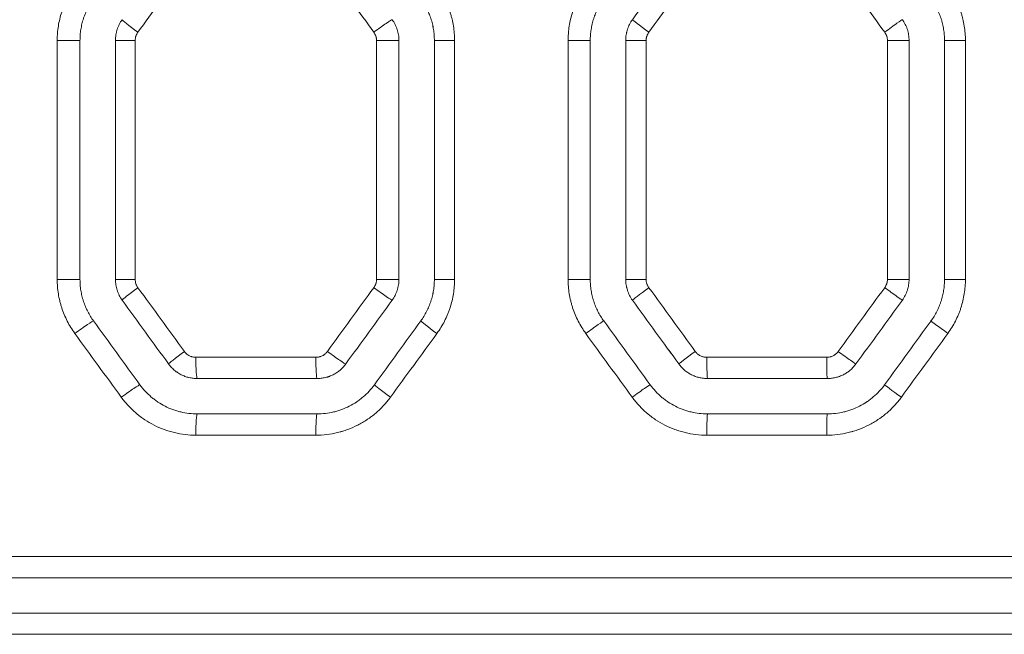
# Model space of a CAD drawing. Header units: millimetres. Extents: x 0 to 594, y 0 to 420.
# Tile 667 of 915: x 272.34 to 279.29, y 325.66 to 330.01. Entities that reach past the tile are written whole.
import ezdxf

# ---------------------------------------------------------------- set-up
doc = ezdxf.new("R2010")
doc.units = ezdxf.units.MM
doc.layers.add('1', color=7, linetype='Continuous', true_color=0xffffff)

msp = doc.modelspace()

# ---------------------------------------------------------------- linework, layer by layer
at = {"layer": '1', "color": 155, "linetype": 'Continuous', "lineweight": 13}
for p, q in [((273.0619, 330.0063), (273.062, 330.0063)), ((276.6636, 330.0063), (276.6636, 330.0063)), ((272.764, 329.8593), (272.6031, 329.8593)), ((272.6031, 328.1718), (272.6031, 329.8593)), ((273.0141, 329.8593), (273.0142, 329.8593)), ((273.0142, 328.1718), (273.0142, 329.8593)), ((273.0142, 329.8593), (273.1537, 329.8593)), ((273.1537, 329.8593), (273.1537, 328.1718)), ((275.0152, 329.8593), (274.8572, 329.8593)), ((274.8572, 328.1718), (274.8572, 329.8593)), ((275.2653, 329.8593), (275.2654, 329.8593)), ((275.2654, 328.1718), (275.2654, 329.8593)), ((275.2654, 329.8593), (275.4079, 329.8593)), ((275.4079, 329.8593), (275.4079, 328.1718)), ((276.3657, 329.8593), (276.2095, 329.8593)), ((276.2095, 328.1718), (276.2095, 329.8593)), ((276.6158, 329.8593), (276.6159, 329.8593)), ((276.6159, 328.1718), (276.6159, 329.8593)), ((276.6159, 329.8593), (276.7603, 329.8593)), ((276.7603, 329.8593), (276.7603, 328.1718)), ((278.6163, 329.8593), (278.4631, 329.8593)), ((278.4631, 328.1718), (278.4631, 329.8593)), ((278.8664, 329.8593), (278.8664, 329.8593)), ((278.8664, 328.1718), (278.8664, 329.8593)), ((278.8664, 329.8593), (279.0139, 329.8593)), ((279.0139, 329.8593), (279.0139, 328.1718)), ((272.764, 328.1718), (272.6031, 328.1718)), ((273.0141, 328.1718), (273.0142, 328.1718)), ((273.0142, 328.1718), (273.1537, 328.1718)), ((275.0152, 328.1718), (274.8572, 328.1718)), ((275.2653, 328.1718), (275.2654, 328.1718)), ((275.2654, 328.1718), (275.4079, 328.1718)), ((276.3657, 328.1718), (276.2095, 328.1718)), ((276.6158, 328.1718), (276.6159, 328.1718)), ((276.6159, 328.1718), (276.7603, 328.1718)), ((278.6163, 328.1718), (278.4631, 328.1718)), ((278.8664, 328.1718), (278.8664, 328.1718)), ((278.8664, 328.1718), (279.0139, 328.1718)), ((273.0619, 328.0249), (273.062, 328.0249)), ((276.6636, 328.0249), (276.6636, 328.0249)), ((275.1698, 327.8779), (275.1698, 327.8779)), ((278.7709, 327.8779), (278.7709, 327.8779)), ((273.3895, 327.5743), (273.3895, 327.5743)), ((273.5819, 327.6212), (274.4287, 327.6212)), ((276.9911, 327.5743), (276.9911, 327.5743)), ((277.1884, 327.6212), (278.035, 327.6212)), ((274.8422, 327.4273), (274.8423, 327.4273)), ((278.4434, 327.4273), (278.4435, 327.4273)), ((274.4287, 327.0712), (273.5819, 327.0712)), ((278.035, 327.0712), (277.1884, 327.0712)), ((265.4177, 326.2143), (281.2171, 326.2143)), ((281.2171, 325.6643), (265.4322, 325.6643))]:
    msp.add_line(p, q, dxfattribs=at)
at = {"layer": '1', "color": 155, "linetype": 'Continuous', "lineweight": 18}
for p, q in [((272.764, 328.1718), (272.764, 329.8593)), ((273.0141, 329.8593), (273.0141, 328.1718)), ((275.0152, 328.1718), (275.0152, 329.8593)), ((275.2653, 329.8593), (275.2653, 328.1718)), ((276.3657, 328.1718), (276.3657, 329.8593)), ((276.6158, 329.8593), (276.6158, 328.1718)), ((278.6163, 328.1718), (278.6163, 329.8593)), ((278.8664, 329.8593), (278.8664, 328.1718)), ((273.5918, 327.4712), (274.4375, 327.4712)), ((277.1934, 327.4712), (278.0388, 327.4712)), ((274.4375, 327.2212), (273.5918, 327.2212)), ((278.0388, 327.2212), (277.1934, 327.2212)), ((281.2166, 326.0643), (265.2707, 326.0643)), ((265.215, 325.8143), (281.2166, 325.8143))]:
    msp.add_line(p, q, dxfattribs=at)
at = {"layer": '1', "color": 155, "linetype": 'Continuous', "lineweight": 13}
for centre, major_axis, ratio, start_param, end_param in [((280.9684, 337.2058), (-112.7686, -155.2173), 0.003908, 1.527235, 1.529958), ((281.1179, 342.0787), (-111.4992, -153.2601), 0.003859, 1.494175, 1.496938), ((280.8092, 336.6456), (-109.0436, -149.8811), 0.003776, 1.528643, 1.531462), ((273.1833, 329.9181), (-0.1213, 0.0882), 0.041255, 0.006454, 1.514108), ((274.8463, 329.918), (0.1213, 0.0882), 0.032276, 0.043929, 1.615174), ((276.785, 329.9181), (-0.1213, 0.0882), 0.021832, 0.00645, 1.540766), ((278.4473, 329.9181), (0.1213, 0.0882), 0.012888, 0.017285, 1.58853), ((273.1833, 328.113), (-0.1213, -0.0882), 0.041255, 4.769077, 6.276731), ((281.0597, 316.0413), (111.099, -152.7092), 0.003846, 1.644171, 1.647131), ((274.8463, 328.1131), (0.1213, -0.0882), 0.032276, 4.668012, 6.239256), ((276.785, 328.113), (-0.1213, -0.0882), 0.021832, 4.742419, 6.276735), ((280.7581, 321.4721), (108.2965, -148.8535), 0.00375, 1.609667, 1.612697), ((278.4473, 328.113), (0.1213, -0.0882), 0.012888, 4.694656, 6.265901), ((281.2037, 315.5454), (112.8348, -155.3111), 0.003908, 1.645484, 1.648394), ((280.7136, 321.2543), (109.2504, -150.3716), 0.003786, 1.610087, 1.613086), ((272.7386, 327.7896), (0.1213, 0.0882), 0.043656, 0.059536, 1.63078), ((280.7165, 336.7089), (-109.3069, -150.4495), 0.003788, 1.511817, 1.514817), ((275.2912, 327.7897), (-0.1213, 0.0882), 0.029879, 0.006452, 1.529712), ((276.34, 327.7897), (0.1213, 0.0882), 0.024227, 0.032874, 1.604119), ((280.6414, 331.6061), (-107.254, -147.6228), 0.003717, 1.545186, 1.54824), ((278.8923, 327.7897), (-0.1213, 0.0882), 0.010495, 0.006449, 1.556354), ((280.8755, 336.6805), (-109.8216, -150.9512), 0.003802, 1.51164, 1.514631), ((280.8609, 331.7085), (-109.9521, -151.1305), 0.003807, 1.544651, 1.547634), ((273.5109, 327.6624), (-0.1213, -0.0882), 0.039485, 4.766652, 6.276732), ((274.5188, 327.6625), (0.1213, -0.0882), 0.034043, 4.665587, 6.236832), ((277.1125, 327.6624), (-0.1213, -0.0882), 0.020069, 4.739997, 6.276735), ((278.1198, 327.6625), (0.1213, -0.0882), 0.014649, 4.692233, 6.263478), ((273.5918, 327.6212), (0, -0.15), 0.066313, 4.712389, 6.283185), ((274.4375, 327.6212), (0, -0.15), 0.058581, 4.712389, 6.283185), ((277.1934, 327.6212), (0, -0.15), 0.033384, 4.712389, 6.283185), ((278.0388, 327.6212), (0, -0.15), 0.025654, 4.712389, 6.283185), ((273.0662, 327.339), (0.1213, 0.0882), 0.041886, 0.05711, 1.628354), ((274.9636, 327.3391), (-0.1213, 0.0882), 0.031645, 0.006452, 1.527288), ((276.6675, 327.3391), (0.1213, 0.0882), 0.022464, 0.030451, 1.601696), ((278.5648, 327.3391), (-0.1213, 0.0882), 0.012256, 0.006449, 1.553932), ((273.5918, 327.0712), (0, 0.15), 0.066313, 0, 1.570796), ((274.4375, 327.0712), (0, 0.15), 0.058581, 0, 1.570796), ((277.1934, 327.0712), (0, 0.15), 0.033384, 0, 1.570796), ((278.0388, 327.0712), (0, 0.15), 0.025654, 0, 1.570796)]:
    msp.add_ellipse(centre, major_axis=major_axis, ratio=ratio, start_param=start_param, end_param=end_param, dxfattribs=at)
at = {"layer": '1', "color": 155, "linetype": 'Continuous', "lineweight": 18}
for centre, major_axis, ratio, start_param, end_param in [((280.3859, 316.8195), (106.0194, -145.9193), 0.003676, 1.641895, 1.644992), ((280.6246, 336.9657), (-107.3569, -147.763), 0.003721, 1.5099, 1.512955), ((280.8609, 321.0441), (109.5897, -150.8389), 0.003798, 1.611342, 1.614333), ((280.7446, 332.1703), (-107.1071, -147.4204), 0.003712, 1.542312, 1.54537), ((280.6215, 316.0324), (107.7865, -148.3543), 0.003736, 1.644966, 1.648013), ((280.7577, 336.7494), (-108.5557, -149.4146), 0.003762, 1.511099, 1.51412), ((280.7569, 320.7916), (108.2268, -148.9618), 0.003751, 1.612632, 1.61566), ((280.9335, 332.1016), (-111.5154, -153.4906), 0.003865, 1.543146, 1.546083)]:
    msp.add_ellipse(centre, major_axis=major_axis, ratio=ratio, start_param=start_param, end_param=end_param, dxfattribs=at)
at = {"layer": '1', "color": 155, "linetype": 'Continuous', "lineweight": 13}
for points in [[(274.8381, 329.918), (274.7357, 330.0588), (274.6332, 330.1995), (274.5308, 330.3402)], [(278.444, 329.9181), (278.3416, 330.0588), (278.2392, 330.1996), (278.1368, 330.3403)], [(274.5101, 327.6625), (274.6194, 327.8127), (274.7288, 327.9629), (274.8381, 328.1131)], [(278.1161, 327.6625), (278.2254, 327.8126), (278.3347, 327.9628), (278.444, 328.113)], [(273.0555, 327.339), (272.9462, 327.4892), (272.8368, 327.6394), (272.7275, 327.7896)], [(276.6618, 327.3391), (276.5525, 327.4893), (276.4432, 327.6395), (276.3339, 327.7897)]]:
    msp.add_open_spline(points, degree=3, dxfattribs=at)
for points, knots in [([(272.6031, 329.8593), (272.6031, 329.8636), (272.6031, 329.8679), (272.6033, 329.8765), (272.6037, 329.8893), (272.6044, 329.9021), (272.6065, 329.9275), (272.6105, 329.9612), (272.6171, 329.9944), (272.625, 330.0274), (272.6296, 330.0438), (272.6362, 330.0641), (272.6376, 330.0682), (272.6404, 330.0763), (272.6418, 330.0803), (272.6463, 330.0924), (272.6494, 330.1003), (272.6592, 330.124), (272.6735, 330.1549), (272.6901, 330.1845), (272.7079, 330.2135), (272.7174, 330.2277), (272.7275, 330.2416)], [0, 0, 0, 0, 0.03125, 0.03125, 0.0625, 0.125, 0.125, 0.25, 0.375, 0.375, 0.5, 0.5, 0.53125, 0.53125, 0.5625, 0.5625, 0.625, 0.625, 0.75, 0.875, 0.875, 1, 1, 1, 1]), ([(275.2835, 330.2414), (275.2936, 330.2275), (275.3031, 330.2133), (275.3209, 330.1844), (275.3375, 330.1548), (275.3517, 330.1241), (275.3647, 330.0928), (275.3706, 330.0768), (275.3772, 330.0565), (275.3785, 330.0524), (275.381, 330.0442), (275.3822, 330.0401), (275.3857, 330.0278), (275.3879, 330.0195), (275.3939, 329.9946), (275.4005, 329.9613), (275.4045, 329.9275), (275.4072, 329.8936), (275.4079, 329.8765), (275.4079, 329.8593)], [0, 0, 0, 0, 0.125, 0.125, 0.25, 0.375, 0.375, 0.5, 0.5, 0.53125, 0.53125, 0.5625, 0.5625, 0.625, 0.625, 0.75, 0.875, 0.875, 1, 1, 1, 1]), ([(276.2095, 329.8593), (276.2095, 329.8636), (276.2096, 329.8679), (276.2097, 329.8765), (276.2101, 329.8893), (276.2109, 329.9021), (276.2129, 329.9275), (276.2169, 329.9611), (276.2235, 329.9943), (276.2314, 330.0273), (276.236, 330.0437), (276.2426, 330.064), (276.244, 330.0681), (276.2468, 330.0762), (276.2482, 330.0802), (276.2527, 330.0923), (276.2558, 330.1002), (276.2656, 330.1238), (276.2799, 330.1547), (276.2965, 330.1844), (276.3143, 330.2134), (276.3238, 330.2276), (276.3339, 330.2415)], [0, 0, 0, 0, 0.03125, 0.03125, 0.0625, 0.125, 0.125, 0.25, 0.375, 0.375, 0.5, 0.5, 0.53125, 0.53125, 0.5625, 0.5625, 0.625, 0.625, 0.75, 0.875, 0.875, 1, 1, 1, 1]), ([(278.8896, 330.2414), (278.8997, 330.2275), (278.9092, 330.2133), (278.9269, 330.1844), (278.9435, 330.1548), (278.9577, 330.1241), (278.9707, 330.0928), (278.9766, 330.0768), (278.9833, 330.0565), (278.9845, 330.0524), (278.987, 330.0442), (278.9883, 330.0401), (278.9917, 330.0277), (278.9939, 330.0195), (278.9999, 329.9946), (279.0065, 329.9612), (279.0105, 329.9275), (279.0132, 329.8936), (279.0139, 329.8765), (279.0139, 329.8593)], [0, 0, 0, 0, 0.125, 0.125, 0.25, 0.375, 0.375, 0.5, 0.5, 0.53125, 0.53125, 0.5625, 0.5625, 0.625, 0.625, 0.75, 0.875, 0.875, 1, 1, 1, 1]), ([(275.2654, 329.8593), (275.2654, 329.8725), (275.2648, 329.8857), (275.2628, 329.9118), (275.2597, 329.9377), (275.2546, 329.9634), (275.25, 329.9825), (275.2483, 329.9889), (275.2456, 329.9984), (275.2447, 330.0016), (275.2428, 330.0079), (275.2418, 330.011), (275.2367, 330.0266), (275.2322, 330.0389), (275.2222, 330.063), (275.2112, 330.0866), (275.1985, 330.1094), (275.1849, 330.1317), (275.1776, 330.1426), (275.1698, 330.1532)], [0, 0, 0, 0, 0.125, 0.125, 0.25, 0.375, 0.375, 0.4375, 0.4375, 0.46875, 0.46875, 0.5, 0.5, 0.625, 0.625, 0.75, 0.875, 0.875, 1, 1, 1, 1]), ([(278.8664, 329.8593), (278.8664, 329.8725), (278.8659, 329.8857), (278.8638, 329.9118), (278.8608, 329.9377), (278.8557, 329.9634), (278.8511, 329.9825), (278.8494, 329.9889), (278.8467, 329.9984), (278.8458, 330.0015), (278.8439, 330.0078), (278.8429, 330.011), (278.8378, 330.0266), (278.8333, 330.0389), (278.8233, 330.063), (278.8123, 330.0866), (278.7996, 330.1094), (278.786, 330.1316), (278.7787, 330.1426), (278.7709, 330.1532)], [0, 0, 0, 0, 0.125, 0.125, 0.25, 0.375, 0.375, 0.4375, 0.4375, 0.46875, 0.46875, 0.5, 0.5, 0.625, 0.625, 0.75, 0.875, 0.875, 1, 1, 1, 1]), ([(273.0142, 329.8593), (273.0142, 329.8725), (273.0152, 329.8856), (273.0183, 329.9049), (273.0196, 329.9114), (273.0219, 329.9209), (273.0227, 329.9241), (273.0245, 329.9304), (273.0255, 329.9336), (273.0306, 329.9492), (273.0356, 329.9613), (273.0474, 329.9845), (273.0542, 329.9956), (273.062, 330.0063)], [0, 0, 0, 0, 0.25, 0.25, 0.375, 0.375, 0.4375, 0.4375, 0.5, 0.5, 0.75, 0.75, 1, 1, 1, 1]), ([(276.6159, 329.8593), (276.6159, 329.8725), (276.6169, 329.8856), (276.62, 329.9049), (276.6213, 329.9114), (276.6236, 329.9209), (276.6244, 329.9241), (276.6262, 329.9304), (276.6271, 329.9336), (276.6322, 329.9492), (276.6372, 329.9613), (276.649, 329.9845), (276.6559, 329.9956), (276.6636, 330.0063)], [0, 0, 0, 0, 0.25, 0.25, 0.375, 0.375, 0.4375, 0.4375, 0.5, 0.5, 0.75, 0.75, 1, 1, 1, 1]), ([(273.1728, 329.9181), (273.1697, 329.9139), (273.1642, 329.9049), (273.1602, 329.8953), (273.1582, 329.8891), (273.1578, 329.8878), (273.1571, 329.8853), (273.1561, 329.8814), (273.1553, 329.8776), (273.1541, 329.8698), (273.1537, 329.8646), (273.1537, 329.8593)], [0, 0, 0, 0, 0.25, 0.5, 0.5, 0.5625, 0.5625, 0.625, 0.75, 0.75, 1, 1, 1, 1]), ([(274.8572, 329.8593), (274.8572, 329.8646), (274.8568, 329.8698), (274.8556, 329.8775), (274.855, 329.8801), (274.8541, 329.8839), (274.8538, 329.8852), (274.8531, 329.8877), (274.8527, 329.889), (274.8507, 329.8952), (274.8466, 329.9048), (274.8412, 329.9138), (274.8381, 329.918)], [0, 0, 0, 0, 0.25, 0.25, 0.375, 0.375, 0.4375, 0.4375, 0.5, 0.5, 0.75, 1, 1, 1, 1]), ([(276.7794, 329.9181), (276.7763, 329.9139), (276.7736, 329.9094), (276.7688, 329.9001), (276.7668, 329.8953), (276.7648, 329.8891), (276.7644, 329.8878), (276.7637, 329.8852), (276.7627, 329.8814), (276.7619, 329.8776), (276.7607, 329.8698), (276.7603, 329.8646), (276.7603, 329.8593)], [0, 0, 0, 0, 0.25, 0.25, 0.5, 0.5, 0.5625, 0.5625, 0.625, 0.75, 0.75, 1, 1, 1, 1]), ([(278.4631, 329.8593), (278.4631, 329.8646), (278.4623, 329.875), (278.4599, 329.8852), (278.4578, 329.8915), (278.4574, 329.8927), (278.4565, 329.8952), (278.455, 329.8988), (278.4534, 329.9024), (278.4498, 329.9094), (278.4471, 329.9138), (278.444, 329.9181)], [0, 0, 0, 0, 0.25, 0.5, 0.5, 0.5625, 0.5625, 0.625, 0.75, 0.75, 1, 1, 1, 1]), ([(272.7275, 327.7896), (272.7174, 327.8034), (272.7079, 327.8176), (272.6901, 327.8466), (272.6736, 327.8761), (272.6593, 327.9069), (272.6463, 327.9383), (272.6404, 327.9542), (272.6338, 327.9746), (272.6325, 327.9787), (272.63, 327.9869), (272.6263, 327.9992), (272.6231, 328.0116), (272.6171, 328.0365), (272.6105, 328.0698), (272.6065, 328.1036), (272.6038, 328.1375), (272.6031, 328.1546), (272.6031, 328.1718)], [0, 0, 0, 0, 0.125, 0.125, 0.25, 0.375, 0.375, 0.5, 0.5, 0.53125, 0.53125, 0.5625, 0.625, 0.625, 0.75, 0.875, 0.875, 1, 1, 1, 1]), ([(273.062, 328.0249), (273.0542, 328.0355), (273.0474, 328.0467), (273.0385, 328.0642), (273.0357, 328.0701), (273.032, 328.0792), (273.0308, 328.0822), (273.0285, 328.0884), (273.0274, 328.0915), (273.0224, 328.1072), (273.0193, 328.1199), (273.0152, 328.1456), (273.0142, 328.1586), (273.0142, 328.1718)], [0, 0, 0, 0, 0.25, 0.25, 0.375, 0.375, 0.4375, 0.4375, 0.5, 0.5, 0.75, 0.75, 1, 1, 1, 1]), ([(273.1537, 328.1718), (273.1537, 328.1665), (273.1541, 328.1613), (273.1557, 328.151), (273.1569, 328.1459), (273.159, 328.1397), (273.1594, 328.1384), (273.1603, 328.136), (273.1618, 328.1323), (273.1634, 328.1287), (273.167, 328.1218), (273.1697, 328.1173), (273.1728, 328.113)], [0, 0, 0, 0, 0.25, 0.25, 0.5, 0.5, 0.5625, 0.5625, 0.625, 0.75, 0.75, 1, 1, 1, 1]), ([(274.8381, 328.1131), (274.8389, 328.1142), (274.8396, 328.1153), (274.8411, 328.1175), (274.8432, 328.1208), (274.8451, 328.1242), (274.8487, 328.1311), (274.8507, 328.1359), (274.8527, 328.1421), (274.8531, 328.1434), (274.8538, 328.1459), (274.8541, 328.1472), (274.855, 328.151), (274.8555, 328.1536), (274.8568, 328.1613), (274.8572, 328.1665), (274.8572, 328.1718)], [0, 0, 0, 0, 0.0625, 0.0625, 0.125, 0.25, 0.25, 0.5, 0.5, 0.5625, 0.5625, 0.625, 0.625, 0.75, 0.75, 1, 1, 1, 1]), ([(275.1698, 327.8779), (275.1776, 327.8886), (275.1849, 327.8995), (275.1985, 327.9218), (275.2113, 327.9446), (275.2223, 327.9684), (275.2298, 327.9865), (275.2322, 327.9926), (275.2356, 328.0019), (275.2367, 328.005), (275.2389, 328.0113), (275.2399, 328.0144), (275.245, 328.03), (275.2485, 328.0426), (275.2546, 328.068), (275.2597, 328.0935), (275.2628, 328.1194), (275.2648, 328.1455), (275.2654, 328.1586), (275.2654, 328.1718)], [0, 0, 0, 0, 0.125, 0.125, 0.25, 0.375, 0.375, 0.4375, 0.4375, 0.46875, 0.46875, 0.5, 0.5, 0.625, 0.625, 0.75, 0.875, 0.875, 1, 1, 1, 1]), ([(275.4079, 328.1718), (275.4079, 328.1546), (275.4072, 328.1376), (275.4045, 328.1037), (275.4005, 328.0701), (275.3939, 328.0368), (275.386, 328.0039), (275.3814, 327.9875), (275.3748, 327.9671), (275.3734, 327.9631), (275.3706, 327.955), (275.3692, 327.9509), (275.3647, 327.9389), (275.3616, 327.9309), (275.3518, 327.9073), (275.3375, 327.8765), (275.3209, 327.8468), (275.3031, 327.8178), (275.2936, 327.8036), (275.2835, 327.7897)], [0, 0, 0, 0, 0.125, 0.125, 0.25, 0.375, 0.375, 0.5, 0.5, 0.53125, 0.53125, 0.5625, 0.5625, 0.625, 0.625, 0.75, 0.875, 0.875, 1, 1, 1, 1]), ([(276.3339, 327.7897), (276.3238, 327.8036), (276.3143, 327.8177), (276.2965, 327.8467), (276.2799, 327.8763), (276.2657, 327.907), (276.2527, 327.9383), (276.2468, 327.9543), (276.2402, 327.9746), (276.2389, 327.9787), (276.2364, 327.9869), (276.2352, 327.9911), (276.2317, 328.0034), (276.2295, 328.0117), (276.2235, 328.0365), (276.2169, 328.0699), (276.2129, 328.1036), (276.2102, 328.1376), (276.2095, 328.1546), (276.2095, 328.1718)], [0, 0, 0, 0, 0.125, 0.125, 0.25, 0.375, 0.375, 0.5, 0.5, 0.53125, 0.53125, 0.5625, 0.5625, 0.625, 0.625, 0.75, 0.875, 0.875, 1, 1, 1, 1]), ([(276.6636, 328.0249), (276.6559, 328.0355), (276.649, 328.0467), (276.6401, 328.0642), (276.6374, 328.0701), (276.6336, 328.0792), (276.6324, 328.0822), (276.6302, 328.0884), (276.6291, 328.0915), (276.624, 328.1072), (276.621, 328.1199), (276.6169, 328.1456), (276.6159, 328.1586), (276.6159, 328.1718)], [0, 0, 0, 0, 0.25, 0.25, 0.375, 0.375, 0.4375, 0.4375, 0.5, 0.5, 0.75, 0.75, 1, 1, 1, 1]), ([(276.7603, 328.1718), (276.7603, 328.1665), (276.7607, 328.1613), (276.7623, 328.151), (276.7635, 328.1459), (276.7656, 328.1397), (276.766, 328.1384), (276.7669, 328.136), (276.7684, 328.1323), (276.77, 328.1287), (276.7736, 328.1218), (276.7763, 328.1173), (276.7794, 328.113)], [0, 0, 0, 0, 0.25, 0.25, 0.5, 0.5, 0.5625, 0.5625, 0.625, 0.75, 0.75, 1, 1, 1, 1]), ([(278.444, 328.113), (278.4448, 328.1141), (278.4455, 328.1152), (278.447, 328.1174), (278.4491, 328.1207), (278.451, 328.1241), (278.4546, 328.1311), (278.4566, 328.1359), (278.4586, 328.1421), (278.459, 328.1434), (278.4597, 328.1459), (278.4607, 328.1497), (278.4615, 328.1536), (278.4627, 328.1613), (278.4631, 328.1665), (278.4631, 328.1718)], [0, 0, 0, 0, 0.0625, 0.0625, 0.125, 0.25, 0.25, 0.5, 0.5, 0.5625, 0.5625, 0.625, 0.75, 0.75, 1, 1, 1, 1]), ([(278.7709, 327.8779), (278.7787, 327.8886), (278.786, 327.8995), (278.7996, 327.9218), (278.8124, 327.9446), (278.8234, 327.9684), (278.8309, 327.9866), (278.8333, 327.9927), (278.8367, 328.002), (278.8378, 328.0051), (278.84, 328.0113), (278.841, 328.0144), (278.8461, 328.0301), (278.8496, 328.0426), (278.8557, 328.068), (278.8608, 328.0936), (278.8638, 328.1194), (278.8659, 328.1455), (278.8664, 328.1586), (278.8664, 328.1718)], [0, 0, 0, 0, 0.125, 0.125, 0.25, 0.375, 0.375, 0.4375, 0.4375, 0.46875, 0.46875, 0.5, 0.5, 0.625, 0.625, 0.75, 0.875, 0.875, 1, 1, 1, 1]), ([(279.0139, 328.1718), (279.0139, 328.1546), (279.0132, 328.1376), (279.0106, 328.1037), (279.0066, 328.0701), (279, 328.0369), (278.992, 328.0039), (278.9874, 327.9875), (278.9808, 327.9672), (278.9795, 327.9631), (278.9767, 327.955), (278.9752, 327.951), (278.9708, 327.9389), (278.9676, 327.931), (278.9578, 327.9073), (278.9436, 327.8765), (278.927, 327.8468), (278.9092, 327.8178), (278.8997, 327.8036), (278.8896, 327.7897)], [0, 0, 0, 0, 0.125, 0.125, 0.25, 0.375, 0.375, 0.5, 0.5, 0.53125, 0.53125, 0.5625, 0.5625, 0.625, 0.625, 0.75, 0.875, 0.875, 1, 1, 1, 1]), ([(273.5008, 327.6624), (273.5032, 327.6592), (273.5057, 327.6562), (273.511, 327.6504), (273.5138, 327.6477), (273.5183, 327.6439), (273.5206, 327.6421), (273.523, 327.6403), (273.5246, 327.6392), (273.5254, 327.6386), (273.5295, 327.6359), (273.5363, 327.6319), (273.5435, 327.6288), (273.549, 327.6267), (273.5509, 327.6261), (273.5546, 327.6249), (273.5566, 327.6244), (273.5623, 327.623), (273.5701, 327.6217), (273.5779, 327.6212), (273.5819, 327.6212)], [0, 0, 0, 0, 0.125, 0.125, 0.25, 0.25, 0.3125, 0.34375, 0.34375, 0.375, 0.375, 0.5, 0.625, 0.625, 0.6875, 0.6875, 0.75, 0.75, 0.875, 1, 1, 1, 1]), ([(274.4287, 327.6212), (274.4327, 327.6212), (274.4367, 327.6214), (274.4445, 327.6224), (274.4483, 327.623), (274.4541, 327.6244), (274.4569, 327.6252), (274.4597, 327.6261), (274.4616, 327.6267), (274.4626, 327.627), (274.4672, 327.6287), (274.4745, 327.6319), (274.4812, 327.6358), (274.4862, 327.6391), (274.4878, 327.6402), (274.4909, 327.6426), (274.4925, 327.6439), (274.497, 327.6477), (274.5028, 327.6532), (274.5078, 327.6593), (274.5101, 327.6625)], [0, 0, 0, 0, 0.125, 0.125, 0.25, 0.25, 0.3125, 0.34375, 0.34375, 0.375, 0.375, 0.5, 0.625, 0.625, 0.6875, 0.6875, 0.75, 0.75, 0.875, 1, 1, 1, 1]), ([(277.1073, 327.6624), (277.1097, 327.6592), (277.1122, 327.6562), (277.1175, 327.6504), (277.1203, 327.6477), (277.1248, 327.6439), (277.1271, 327.6421), (277.1295, 327.6403), (277.1311, 327.6392), (277.1319, 327.6386), (277.136, 327.6359), (277.1428, 327.6319), (277.15, 327.6288), (277.1555, 327.6267), (277.1573, 327.6261), (277.1611, 327.625), (277.163, 327.6244), (277.1688, 327.623), (277.1765, 327.6217), (277.1844, 327.6212), (277.1884, 327.6212)], [0, 0, 0, 0, 0.125, 0.125, 0.25, 0.25, 0.3125, 0.34375, 0.34375, 0.375, 0.375, 0.5, 0.625, 0.625, 0.6875, 0.6875, 0.75, 0.75, 0.875, 1, 1, 1, 1]), ([(278.035, 327.6212), (278.039, 327.6212), (278.0429, 327.6214), (278.0507, 327.6224), (278.0545, 327.623), (278.0602, 327.6244), (278.0631, 327.6252), (278.0659, 327.6261), (278.0678, 327.6267), (278.0687, 327.627), (278.0734, 327.6287), (278.0806, 327.6319), (278.0873, 327.6358), (278.0922, 327.6391), (278.0939, 327.6402), (278.097, 327.6426), (278.0986, 327.6439), (278.1031, 327.6477), (278.1088, 327.6531), (278.1138, 327.6592), (278.1161, 327.6625)], [0, 0, 0, 0, 0.125, 0.125, 0.25, 0.25, 0.3125, 0.34375, 0.34375, 0.375, 0.375, 0.5, 0.625, 0.625, 0.6875, 0.6875, 0.75, 0.75, 0.875, 1, 1, 1, 1]), ([(274.4375, 327.2212), (274.4573, 327.2212), (274.477, 327.2224), (274.5159, 327.227), (274.5353, 327.2304), (274.5592, 327.2362), (274.564, 327.2374), (274.5736, 327.24), (274.5783, 327.2414), (274.5925, 327.2457), (274.6018, 327.2488), (274.6293, 327.259), (274.6472, 327.2668), (274.6821, 327.2846), (274.699, 327.2945), (274.7196, 327.3082), (274.7236, 327.311), (274.7317, 327.3167), (274.7436, 327.3255), (274.7551, 327.3347), (274.7774, 327.3538), (274.7915, 327.3673), (274.8181, 327.3961), (274.8306, 327.4113), (274.8423, 327.4273)], [0, 0, 0, 0, 0.125, 0.125, 0.25, 0.25, 0.28125, 0.28125, 0.3125, 0.3125, 0.375, 0.375, 0.5, 0.5, 0.625, 0.625, 0.65625, 0.65625, 0.6875, 0.75, 0.75, 0.875, 0.875, 1, 1, 1, 1]), ([(278.0388, 327.2212), (278.0586, 327.2212), (278.0783, 327.2224), (278.1173, 327.227), (278.1366, 327.2305), (278.1606, 327.2362), (278.1654, 327.2374), (278.1749, 327.24), (278.1797, 327.2414), (278.1938, 327.2457), (278.2031, 327.2488), (278.2307, 327.259), (278.2486, 327.2669), (278.2834, 327.2846), (278.3003, 327.2945), (278.3209, 327.3082), (278.325, 327.3111), (278.333, 327.3168), (278.3449, 327.3256), (278.3564, 327.3348), (278.3787, 327.3539), (278.3928, 327.3674), (278.4193, 327.3961), (278.4318, 327.4113), (278.4435, 327.4273)], [0, 0, 0, 0, 0.125, 0.125, 0.25, 0.25, 0.28125, 0.28125, 0.3125, 0.3125, 0.375, 0.375, 0.5, 0.5, 0.625, 0.625, 0.65625, 0.65625, 0.6875, 0.75, 0.75, 0.875, 0.875, 1, 1, 1, 1]), ([(273.5819, 327.0712), (273.5561, 327.0712), (273.5307, 327.0727), (273.4802, 327.0787), (273.4552, 327.0831), (273.4181, 327.092), (273.4058, 327.0953), (273.3874, 327.1009), (273.3813, 327.1028), (273.3691, 327.1069), (273.363, 327.109), (273.3329, 327.1201), (273.3095, 327.1303), (273.2642, 327.1533), (273.2423, 327.1661), (273.2105, 327.1873), (273.2, 327.1947), (273.1847, 327.2063), (273.1796, 327.2102), (273.1696, 327.2183), (273.1646, 327.2224), (273.1402, 327.2432), (273.1217, 327.2609), (273.087, 327.2983), (273.0707, 327.3181), (273.0555, 327.339)], [0, 0, 0, 0, 0.125, 0.125, 0.25, 0.25, 0.3125, 0.3125, 0.34375, 0.34375, 0.375, 0.375, 0.5, 0.5, 0.625, 0.625, 0.6875, 0.6875, 0.71875, 0.71875, 0.75, 0.75, 0.875, 0.875, 1, 1, 1, 1]), ([(274.9556, 327.3391), (274.9404, 327.3183), (274.9241, 327.2985), (274.8895, 327.2612), (274.8712, 327.2436), (274.8421, 327.2188), (274.8321, 327.2108), (274.8168, 327.1992), (274.8116, 327.1954), (274.8038, 327.1898), (274.8011, 327.188), (274.7958, 327.1843), (274.7932, 327.1825), (274.7691, 327.1664), (274.747, 327.1536), (274.7017, 327.1305), (274.6784, 327.1203), (274.6425, 327.1071), (274.6304, 327.103), (274.6151, 327.0984), (274.612, 327.0975), (274.6058, 327.0957), (274.6027, 327.0948), (274.5934, 327.0923), (274.5872, 327.0907), (274.556, 327.0832), (274.5308, 327.0787), (274.4801, 327.0727), (274.4545, 327.0712), (274.4287, 327.0712)], [0, 0, 0, 0, 0.125, 0.125, 0.25, 0.25, 0.3125, 0.3125, 0.34375, 0.34375, 0.359375, 0.359375, 0.375, 0.375, 0.5, 0.5, 0.625, 0.625, 0.6875, 0.6875, 0.703125, 0.703125, 0.71875, 0.71875, 0.75, 0.75, 0.875, 0.875, 1, 1, 1, 1]), ([(277.1884, 327.0712), (277.1626, 327.0712), (277.1371, 327.0727), (277.0866, 327.0787), (277.0616, 327.0831), (277.0244, 327.092), (277.0121, 327.0954), (276.9937, 327.1009), (276.9876, 327.1028), (276.9754, 327.1069), (276.9694, 327.1091), (276.9392, 327.1202), (276.9158, 327.1304), (276.8705, 327.1534), (276.8486, 327.1662), (276.8167, 327.1874), (276.8063, 327.1948), (276.7909, 327.2064), (276.7859, 327.2103), (276.7758, 327.2184), (276.7709, 327.2225), (276.7464, 327.2433), (276.728, 327.261), (276.6932, 327.2985), (276.677, 327.3182), (276.6618, 327.3391)], [0, 0, 0, 0, 0.125, 0.125, 0.25, 0.25, 0.3125, 0.3125, 0.34375, 0.34375, 0.375, 0.375, 0.5, 0.5, 0.625, 0.625, 0.6875, 0.6875, 0.71875, 0.71875, 0.75, 0.75, 0.875, 0.875, 1, 1, 1, 1]), ([(278.5617, 327.3391), (278.5465, 327.3183), (278.5303, 327.2986), (278.4957, 327.2612), (278.4774, 327.2436), (278.4483, 327.2188), (278.4384, 327.2108), (278.423, 327.1992), (278.4179, 327.1954), (278.41, 327.1899), (278.4074, 327.188), (278.4021, 327.1844), (278.3994, 327.1826), (278.3753, 327.1665), (278.3533, 327.1536), (278.308, 327.1306), (278.2847, 327.1204), (278.2488, 327.1071), (278.2367, 327.1031), (278.2214, 327.0984), (278.2183, 327.0975), (278.2121, 327.0957), (278.209, 327.0948), (278.1997, 327.0923), (278.1934, 327.0907), (278.1622, 327.0832), (278.1371, 327.0787), (278.0863, 327.0727), (278.0608, 327.0712), (278.035, 327.0712)], [0, 0, 0, 0, 0.125, 0.125, 0.25, 0.25, 0.3125, 0.3125, 0.34375, 0.34375, 0.359375, 0.359375, 0.375, 0.375, 0.5, 0.5, 0.625, 0.625, 0.6875, 0.6875, 0.703125, 0.703125, 0.71875, 0.71875, 0.75, 0.75, 0.875, 0.875, 1, 1, 1, 1])]:
    msp.add_open_spline(points, degree=3, knots=knots, dxfattribs=at)
at = {"layer": '1', "color": 155, "linetype": 'Continuous', "lineweight": 18}
for points, knots in [([(272.764, 329.8593), (272.764, 329.8725), (272.7645, 329.8857), (272.7665, 329.9117), (272.7696, 329.9376), (272.7747, 329.9632), (272.7808, 329.9885), (272.7843, 330.0011), (272.7894, 330.0168), (272.7904, 330.0199), (272.7926, 330.0261), (272.7937, 330.0292), (272.7971, 330.0385), (272.7995, 330.0446), (272.8071, 330.0628), (272.818, 330.0865), (272.8308, 330.1093), (272.8445, 330.1316), (272.8518, 330.1426), (272.8595, 330.1532)], [0, 0, 0, 0, 0.125, 0.125, 0.25, 0.375, 0.375, 0.5, 0.5, 0.53125, 0.53125, 0.5625, 0.5625, 0.625, 0.625, 0.75, 0.875, 0.875, 1, 1, 1, 1]), ([(275.1698, 330.1532), (275.1775, 330.1426), (275.1848, 330.1316), (275.1985, 330.1094), (275.2112, 330.0866), (275.2221, 330.063), (275.2321, 330.0389), (275.2366, 330.0266), (275.2417, 330.011), (275.2427, 330.0079), (275.2446, 330.0015), (275.2456, 329.9984), (275.2483, 329.9889), (275.2499, 329.9825), (275.2545, 329.9634), (275.2596, 329.9377), (275.2627, 329.9118), (275.2648, 329.8857), (275.2653, 329.8725), (275.2653, 329.8593)], [0, 0, 0, 0, 0.125, 0.125, 0.25, 0.375, 0.375, 0.5, 0.5, 0.53125, 0.53125, 0.5625, 0.5625, 0.625, 0.625, 0.75, 0.875, 0.875, 1, 1, 1, 1]), ([(276.3657, 329.8593), (276.3657, 329.8725), (276.3662, 329.8857), (276.3683, 329.9117), (276.3714, 329.9376), (276.3764, 329.9631), (276.3825, 329.9885), (276.3861, 330.0011), (276.3911, 330.0167), (276.3922, 330.0199), (276.3944, 330.0261), (276.3955, 330.0292), (276.3989, 330.0385), (276.4013, 330.0446), (276.4088, 330.0628), (276.4198, 330.0865), (276.4325, 330.1093), (276.4462, 330.1316), (276.4535, 330.1426), (276.4613, 330.1532)], [0, 0, 0, 0, 0.125, 0.125, 0.25, 0.375, 0.375, 0.5, 0.5, 0.53125, 0.53125, 0.5625, 0.5625, 0.625, 0.625, 0.75, 0.875, 0.875, 1, 1, 1, 1]), ([(278.7709, 330.1532), (278.7786, 330.1426), (278.7859, 330.1316), (278.7996, 330.1094), (278.8123, 330.0866), (278.8232, 330.063), (278.8332, 330.0389), (278.8378, 330.0266), (278.8429, 330.011), (278.8438, 330.0078), (278.8458, 330.0015), (278.8467, 329.9984), (278.8494, 329.9889), (278.851, 329.9825), (278.8556, 329.9634), (278.8607, 329.9377), (278.8638, 329.9118), (278.8659, 329.8857), (278.8664, 329.8725), (278.8664, 329.8593)], [0, 0, 0, 0, 0.125, 0.125, 0.25, 0.375, 0.375, 0.5, 0.5, 0.53125, 0.53125, 0.5625, 0.5625, 0.625, 0.625, 0.75, 0.875, 0.875, 1, 1, 1, 1]), ([(273.0619, 330.0063), (273.0541, 329.9956), (273.0473, 329.9845), (273.0355, 329.9613), (273.0305, 329.9492), (273.0254, 329.9336), (273.0244, 329.9305), (273.0226, 329.9241), (273.0218, 329.9209), (273.0195, 329.9114), (273.0182, 329.905), (273.0152, 329.8856), (273.0141, 329.8725), (273.0141, 329.8593)], [0, 0, 0, 0, 0.25, 0.25, 0.5, 0.5, 0.5625, 0.5625, 0.625, 0.625, 0.75, 0.75, 1, 1, 1, 1]), ([(275.0152, 329.8593), (275.0152, 329.8725), (275.0141, 329.8856), (275.0101, 329.9113), (275.007, 329.924), (275.002, 329.9396), (275.0009, 329.9427), (274.9986, 329.9489), (274.9974, 329.952), (274.9936, 329.9611), (274.9909, 329.967), (274.982, 329.9845), (274.9752, 329.9956), (274.9674, 330.0063)], [0, 0, 0, 0, 0.25, 0.25, 0.5, 0.5, 0.5625, 0.5625, 0.625, 0.625, 0.75, 0.75, 1, 1, 1, 1]), ([(276.6636, 330.0063), (276.6558, 329.9956), (276.649, 329.9845), (276.6372, 329.9613), (276.6322, 329.9492), (276.6271, 329.9336), (276.6261, 329.9304), (276.6243, 329.9241), (276.6235, 329.9209), (276.6212, 329.9114), (276.6199, 329.9049), (276.6169, 329.8856), (276.6158, 329.8725), (276.6158, 329.8593)], [0, 0, 0, 0, 0.25, 0.25, 0.5, 0.5, 0.5625, 0.5625, 0.625, 0.625, 0.75, 0.75, 1, 1, 1, 1]), ([(278.6163, 329.8593), (278.6163, 329.8725), (278.6153, 329.8856), (278.6112, 329.9113), (278.6082, 329.924), (278.6031, 329.9396), (278.6021, 329.9427), (278.5998, 329.9489), (278.5986, 329.952), (278.5948, 329.961), (278.5921, 329.967), (278.5832, 329.9844), (278.5764, 329.9956), (278.5686, 330.0063)], [0, 0, 0, 0, 0.25, 0.25, 0.5, 0.5, 0.5625, 0.5625, 0.625, 0.625, 0.75, 0.75, 1, 1, 1, 1]), ([(272.8595, 327.8779), (272.8518, 327.8886), (272.8445, 327.8995), (272.8308, 327.9218), (272.8181, 327.9445), (272.8072, 327.9681), (272.7972, 327.9922), (272.7926, 328.0045), (272.7875, 328.0201), (272.7865, 328.0233), (272.7846, 328.0296), (272.7837, 328.0327), (272.781, 328.0423), (272.7793, 328.0486), (272.7747, 328.0677), (272.7696, 328.0934), (272.7665, 328.1194), (272.7645, 328.1455), (272.764, 328.1586), (272.764, 328.1718)], [0, 0, 0, 0, 0.125, 0.125, 0.25, 0.375, 0.375, 0.5, 0.5, 0.53125, 0.53125, 0.5625, 0.5625, 0.625, 0.625, 0.75, 0.875, 0.875, 1, 1, 1, 1]), ([(273.0141, 328.1718), (273.0141, 328.1586), (273.0152, 328.1456), (273.0192, 328.1199), (273.0223, 328.1072), (273.0273, 328.0915), (273.0284, 328.0884), (273.0307, 328.0822), (273.0319, 328.0792), (273.0357, 328.0701), (273.0384, 328.0641), (273.0473, 328.0467), (273.0541, 328.0355), (273.0619, 328.0249)], [0, 0, 0, 0, 0.25, 0.25, 0.5, 0.5, 0.5625, 0.5625, 0.625, 0.625, 0.75, 0.75, 1, 1, 1, 1]), ([(274.9674, 328.0249), (274.9752, 328.0355), (274.982, 328.0467), (274.9938, 328.0699), (274.9988, 328.0819), (275.0039, 328.0975), (275.0049, 328.1007), (275.0067, 328.107), (275.0075, 328.1102), (275.0098, 328.1198), (275.0111, 328.1262), (275.0141, 328.1455), (275.0152, 328.1586), (275.0152, 328.1718)], [0, 0, 0, 0, 0.25, 0.25, 0.5, 0.5, 0.5625, 0.5625, 0.625, 0.625, 0.75, 0.75, 1, 1, 1, 1]), ([(275.2653, 328.1718), (275.2653, 328.1586), (275.2648, 328.1455), (275.2627, 328.1194), (275.2596, 328.0935), (275.2546, 328.068), (275.2485, 328.0426), (275.2449, 328.03), (275.2399, 328.0144), (275.2388, 328.0113), (275.2367, 328.005), (275.2355, 328.0019), (275.2321, 327.9927), (275.2297, 327.9865), (275.2222, 327.9684), (275.2112, 327.9446), (275.1985, 327.9218), (275.1848, 327.8995), (275.1775, 327.8886), (275.1698, 327.8779)], [0, 0, 0, 0, 0.125, 0.125, 0.25, 0.375, 0.375, 0.5, 0.5, 0.53125, 0.53125, 0.5625, 0.5625, 0.625, 0.625, 0.75, 0.875, 0.875, 1, 1, 1, 1]), ([(276.4613, 327.8779), (276.4535, 327.8886), (276.4462, 327.8995), (276.4326, 327.9218), (276.4198, 327.9445), (276.4089, 327.9682), (276.3989, 327.9922), (276.3944, 328.0045), (276.3893, 328.0202), (276.3883, 328.0233), (276.3864, 328.0296), (276.3854, 328.0328), (276.3828, 328.0423), (276.3811, 328.0486), (276.3765, 328.0678), (276.3714, 328.0934), (276.3683, 328.1194), (276.3662, 328.1455), (276.3657, 328.1586), (276.3657, 328.1718)], [0, 0, 0, 0, 0.125, 0.125, 0.25, 0.375, 0.375, 0.5, 0.5, 0.53125, 0.53125, 0.5625, 0.5625, 0.625, 0.625, 0.75, 0.875, 0.875, 1, 1, 1, 1]), ([(276.6158, 328.1718), (276.6158, 328.1586), (276.6169, 328.1456), (276.6209, 328.1199), (276.624, 328.1072), (276.629, 328.0915), (276.6301, 328.0884), (276.6324, 328.0822), (276.6336, 328.0792), (276.6374, 328.0701), (276.6401, 328.0642), (276.649, 328.0467), (276.6558, 328.0355), (276.6636, 328.0249)], [0, 0, 0, 0, 0.25, 0.25, 0.5, 0.5, 0.5625, 0.5625, 0.625, 0.625, 0.75, 0.75, 1, 1, 1, 1]), ([(278.5686, 328.0249), (278.5764, 328.0355), (278.5832, 328.0467), (278.595, 328.0699), (278.6, 328.0819), (278.6051, 328.0975), (278.606, 328.1007), (278.6078, 328.107), (278.6087, 328.1102), (278.611, 328.1198), (278.6122, 328.1262), (278.6153, 328.1456), (278.6163, 328.1586), (278.6163, 328.1718)], [0, 0, 0, 0, 0.25, 0.25, 0.5, 0.5, 0.5625, 0.5625, 0.625, 0.625, 0.75, 0.75, 1, 1, 1, 1]), ([(278.8664, 328.1718), (278.8664, 328.1586), (278.8659, 328.1455), (278.8638, 328.1194), (278.8607, 328.0936), (278.8557, 328.068), (278.8496, 328.0427), (278.8461, 328.0301), (278.841, 328.0144), (278.8399, 328.0113), (278.8378, 328.0051), (278.8367, 328.002), (278.8333, 327.9927), (278.8309, 327.9866), (278.8233, 327.9684), (278.8124, 327.9446), (278.7996, 327.9218), (278.7859, 327.8995), (278.7786, 327.8886), (278.7709, 327.8779)], [0, 0, 0, 0, 0.125, 0.125, 0.25, 0.375, 0.375, 0.5, 0.5, 0.53125, 0.53125, 0.5625, 0.5625, 0.625, 0.625, 0.75, 0.875, 0.875, 1, 1, 1, 1]), ([(273.3895, 327.5743), (273.3953, 327.5662), (273.4015, 327.5586), (273.4148, 327.5443), (273.4219, 327.5375), (273.433, 327.528), (273.4369, 327.5249), (273.4427, 327.5204), (273.4447, 327.519), (273.4488, 327.5161), (273.4508, 327.5147), (273.4611, 327.5078), (273.4695, 327.5029), (273.487, 327.494), (273.4959, 327.4901), (273.5097, 327.485), (273.5143, 327.4834), (273.5214, 327.4813), (273.5238, 327.4806), (273.5286, 327.4793), (273.531, 327.4787), (273.5429, 327.4758), (273.5526, 327.4741), (273.5721, 327.4718), (273.5819, 327.4712), (273.5918, 327.4712)], [0, 0, 0, 0, 0.125, 0.125, 0.25, 0.25, 0.3125, 0.3125, 0.34375, 0.34375, 0.375, 0.375, 0.5, 0.5, 0.625, 0.625, 0.6875, 0.6875, 0.71875, 0.71875, 0.75, 0.75, 0.875, 0.875, 1, 1, 1, 1]), ([(273.5918, 327.4712), (273.5819, 327.4712), (273.5721, 327.4718), (273.5526, 327.4741), (273.5429, 327.4758), (273.531, 327.4787), (273.5286, 327.4793), (273.5238, 327.4806), (273.5214, 327.4813), (273.5143, 327.4835), (273.5097, 327.485), (273.4959, 327.4901), (273.487, 327.494), (273.4695, 327.5029), (273.4611, 327.5079), (273.4508, 327.5147), (273.4488, 327.5161), (273.4448, 327.519), (273.4388, 327.5234), (273.4331, 327.528), (273.4219, 327.5375), (273.4149, 327.5443), (273.4016, 327.5587), (273.3954, 327.5662), (273.3895, 327.5743)], [0, 0, 0, 0, 0.125, 0.125, 0.25, 0.25, 0.28125, 0.28125, 0.3125, 0.3125, 0.375, 0.375, 0.5, 0.5, 0.625, 0.625, 0.65625, 0.65625, 0.6875, 0.75, 0.75, 0.875, 0.875, 1, 1, 1, 1]), ([(274.4375, 327.4712), (274.4474, 327.4712), (274.4572, 327.4718), (274.4766, 327.4741), (274.4862, 327.4758), (274.5005, 327.4792), (274.5052, 327.4805), (274.5123, 327.4826), (274.5147, 327.4834), (274.5193, 327.4849), (274.5217, 327.4858), (274.5333, 327.49), (274.5423, 327.494), (274.5597, 327.5028), (274.5681, 327.5077), (274.5803, 327.5159), (274.5843, 327.5187), (274.5902, 327.5232), (274.5922, 327.5247), (274.5961, 327.5278), (274.598, 327.5294), (274.6074, 327.5374), (274.6215, 327.551), (274.634, 327.5662), (274.6399, 327.5743)], [0, 0, 0, 0, 0.125, 0.125, 0.25, 0.25, 0.3125, 0.3125, 0.34375, 0.34375, 0.375, 0.375, 0.5, 0.5, 0.625, 0.625, 0.6875, 0.6875, 0.71875, 0.71875, 0.75, 0.75, 0.875, 1, 1, 1, 1]), ([(276.9911, 327.5743), (276.9969, 327.5662), (277.0031, 327.5587), (277.0164, 327.5443), (277.0234, 327.5375), (277.0346, 327.528), (277.0384, 327.5249), (277.0443, 327.5205), (277.0463, 327.519), (277.0503, 327.5161), (277.0524, 327.5147), (277.0626, 327.5079), (277.0711, 327.5029), (277.0885, 327.494), (277.0974, 327.4901), (277.1112, 327.485), (277.1159, 327.4835), (277.123, 327.4813), (277.1253, 327.4806), (277.1301, 327.4793), (277.1325, 327.4787), (277.1445, 327.4758), (277.1542, 327.4741), (277.1737, 327.4718), (277.1835, 327.4712), (277.1934, 327.4712)], [0, 0, 0, 0, 0.125, 0.125, 0.25, 0.25, 0.3125, 0.3125, 0.34375, 0.34375, 0.375, 0.375, 0.5, 0.5, 0.625, 0.625, 0.6875, 0.6875, 0.71875, 0.71875, 0.75, 0.75, 0.875, 0.875, 1, 1, 1, 1]), ([(277.1934, 327.4712), (277.1835, 327.4712), (277.1737, 327.4718), (277.1542, 327.4741), (277.1445, 327.4758), (277.1325, 327.4787), (277.1301, 327.4793), (277.1253, 327.4806), (277.123, 327.4813), (277.1159, 327.4835), (277.1112, 327.485), (277.0974, 327.4901), (277.0885, 327.494), (277.0711, 327.5029), (277.0626, 327.5079), (277.0524, 327.5147), (277.0503, 327.5161), (277.0463, 327.519), (277.0404, 327.5234), (277.0346, 327.528), (277.0235, 327.5375), (277.0164, 327.5443), (277.0032, 327.5587), (276.9969, 327.5662), (276.9911, 327.5743)], [0, 0, 0, 0, 0.125, 0.125, 0.25, 0.25, 0.28125, 0.28125, 0.3125, 0.3125, 0.375, 0.375, 0.5, 0.5, 0.625, 0.625, 0.65625, 0.65625, 0.6875, 0.75, 0.75, 0.875, 0.875, 1, 1, 1, 1]), ([(278.0388, 327.4712), (278.0487, 327.4712), (278.0585, 327.4718), (278.078, 327.4741), (278.0876, 327.4758), (278.1018, 327.4792), (278.1066, 327.4805), (278.1136, 327.4826), (278.116, 327.4834), (278.1207, 327.485), (278.123, 327.4858), (278.1346, 327.49), (278.1436, 327.494), (278.161, 327.5028), (278.1694, 327.5078), (278.1816, 327.5159), (278.1857, 327.5188), (278.1916, 327.5232), (278.1935, 327.5247), (278.1974, 327.5278), (278.1993, 327.5294), (278.2087, 327.5374), (278.2228, 327.551), (278.2353, 327.5662), (278.2411, 327.5743)], [0, 0, 0, 0, 0.125, 0.125, 0.25, 0.25, 0.3125, 0.3125, 0.34375, 0.34375, 0.375, 0.375, 0.5, 0.5, 0.625, 0.625, 0.6875, 0.6875, 0.71875, 0.71875, 0.75, 0.75, 0.875, 1, 1, 1, 1]), ([(273.5918, 327.2212), (273.572, 327.2212), (273.5524, 327.2224), (273.5136, 327.227), (273.4944, 327.2304), (273.4658, 327.2372), (273.4564, 327.2398), (273.4423, 327.244), (273.4376, 327.2455), (273.4282, 327.2487), (273.4235, 327.2503), (273.4003, 327.2589), (273.3824, 327.2667), (273.3475, 327.2844), (273.3307, 327.2943), (273.3062, 327.3106), (273.2982, 327.3163), (273.2864, 327.3252), (273.2825, 327.3282), (273.2748, 327.3344), (273.2709, 327.3376), (273.2522, 327.3536), (273.238, 327.3672), (273.2113, 327.396), (273.1988, 327.4113), (273.1871, 327.4273)], [0, 0, 0, 0, 0.125, 0.125, 0.25, 0.25, 0.3125, 0.3125, 0.34375, 0.34375, 0.375, 0.375, 0.5, 0.5, 0.625, 0.625, 0.6875, 0.6875, 0.71875, 0.71875, 0.75, 0.75, 0.875, 0.875, 1, 1, 1, 1]), ([(274.8422, 327.4273), (274.8306, 327.4113), (274.8181, 327.3961), (274.7915, 327.3674), (274.7774, 327.3538), (274.7551, 327.3348), (274.7474, 327.3286), (274.7357, 327.3197), (274.7317, 327.3168), (274.7236, 327.311), (274.7196, 327.3082), (274.699, 327.2945), (274.6821, 327.2846), (274.6473, 327.2669), (274.6294, 327.259), (274.6018, 327.2488), (274.5925, 327.2457), (274.5784, 327.2414), (274.5736, 327.24), (274.564, 327.2374), (274.5593, 327.2362), (274.5353, 327.2304), (274.5159, 327.227), (274.477, 327.2224), (274.4573, 327.2212), (274.4375, 327.2212)], [0, 0, 0, 0, 0.125, 0.125, 0.25, 0.25, 0.3125, 0.3125, 0.34375, 0.34375, 0.375, 0.375, 0.5, 0.5, 0.625, 0.625, 0.6875, 0.6875, 0.71875, 0.71875, 0.75, 0.75, 0.875, 0.875, 1, 1, 1, 1]), ([(277.1934, 327.2212), (277.1736, 327.2212), (277.154, 327.2224), (277.1151, 327.227), (277.0959, 327.2304), (277.0674, 327.2372), (277.0579, 327.2398), (277.0438, 327.2441), (277.0391, 327.2456), (277.0297, 327.2487), (277.025, 327.2503), (277.0019, 327.2589), (276.9839, 327.2667), (276.9491, 327.2845), (276.9322, 327.2943), (276.9078, 327.3106), (276.8997, 327.3163), (276.8879, 327.3252), (276.884, 327.3283), (276.8763, 327.3345), (276.8725, 327.3376), (276.8537, 327.3536), (276.8396, 327.3672), (276.8129, 327.3961), (276.8004, 327.4113), (276.7887, 327.4273)], [0, 0, 0, 0, 0.125, 0.125, 0.25, 0.25, 0.3125, 0.3125, 0.34375, 0.34375, 0.375, 0.375, 0.5, 0.5, 0.625, 0.625, 0.6875, 0.6875, 0.71875, 0.71875, 0.75, 0.75, 0.875, 0.875, 1, 1, 1, 1]), ([(278.4434, 327.4273), (278.4318, 327.4113), (278.4193, 327.3961), (278.3928, 327.3674), (278.3787, 327.3539), (278.3564, 327.3348), (278.3487, 327.3286), (278.337, 327.3197), (278.333, 327.3168), (278.325, 327.3111), (278.3209, 327.3083), (278.3003, 327.2945), (278.2834, 327.2846), (278.2486, 327.2669), (278.2307, 327.259), (278.2032, 327.2489), (278.1938, 327.2457), (278.1797, 327.2414), (278.1749, 327.24), (278.1654, 327.2374), (278.1606, 327.2362), (278.1366, 327.2305), (278.1173, 327.227), (278.0783, 327.2224), (278.0586, 327.2212), (278.0388, 327.2212)], [0, 0, 0, 0, 0.125, 0.125, 0.25, 0.25, 0.3125, 0.3125, 0.34375, 0.34375, 0.375, 0.375, 0.5, 0.5, 0.625, 0.625, 0.6875, 0.6875, 0.71875, 0.71875, 0.75, 0.75, 0.875, 0.875, 1, 1, 1, 1])]:
    msp.add_open_spline(points, degree=3, knots=knots, dxfattribs=at)

doc.saveas('drawing.dxf')
